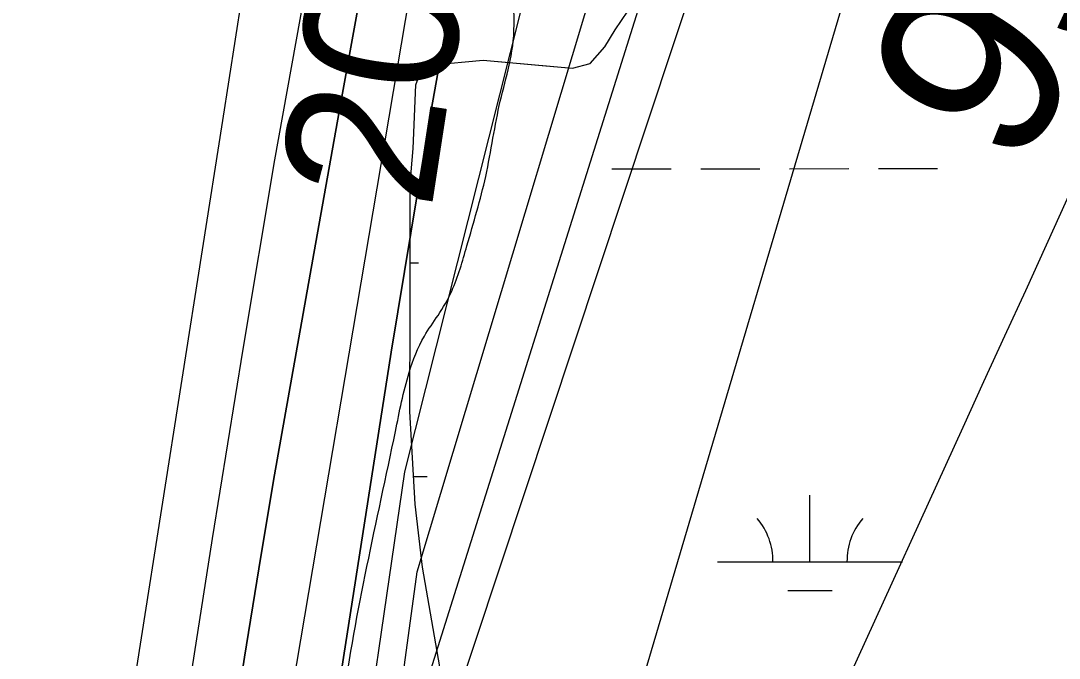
# Model space of a CAD drawing. Extents: x 3297716 to 3335574, y 688621 to 713991.
# Drawn here: x 3324698 to 3325259, y 703306 to 703651 of the extents above; entities that cross this region are included whole.
import ezdxf

# ---------------------------------------------------------------- set-up
doc = ezdxf.new("R2010")
doc.units = 0
for name, color, linetype in [('V-RIVR-EDGE', 7, 'Continuous'), ('V-RIVR-IDEN', 7, 'Continuous'), ('V-SITE-VEGE', 7, 'Continuous'), ('V-SURV-IDEN', 7, 'Continuous'), ('V-TOPO-DPTH', 7, 'Continuous'), ('V-TOPO-MAJR', 7, 'Continuous'), ('V-TOPO-MINR', 7, 'Continuous'), ('V-TOPO-WATR', 7, 'Continuous'), ('V-WETL-SWMP', 7, 'Continuous')]:
    doc.layers.add(name, color=color, linetype=linetype)

msp = doc.modelspace()

# ---------------------------------------------------------------- linework, layer by layer
at = {"layer": 'V-RIVR-EDGE'}
msp.add_spline([(3324700.3, 701692.21), (3324707.78, 701736.4), (3324708.99, 701756.57), (3324710.58, 701771.69), (3324714.89, 701788.35), (3324722.34, 701822.07), (3324727.05, 701846.49), (3324726.7, 701860.46), (3324727.5, 701871.7), (3324731.02, 701883.32), (3324734.93, 701894.95), (3324738.07, 701910.07), (3324740.85, 701935.65), (3324742.08, 701963.57), (3324744.08, 701986.84), (3324750.35, 702014.74), (3324758.19, 702047.69), (3324765.99, 702067.83), (3324770.69, 702085.66), (3324776.59, 702119.38), (3324779, 702151.95), (3324775.93, 702165.53), (3324775.95, 702172.13), (3324776.75, 702182.21), (3324782.22, 702198.09), (3324784.57, 702207.4), (3324787.31, 702220.57), (3324790.84, 702234.91), (3324790.48, 702247.32), (3324788.58, 702261.68), (3324792.88, 702276.4), (3324795.23, 702286.48), (3324796.04, 702301.6), (3324796.1, 702322.16), (3324796.58, 702361.71), (3324797.04, 702388.47), (3324797.08, 702405.53), (3324798.28, 702420.65), (3324800.24, 702428.79), (3324800.25, 702434.22), (3324799.12, 702447.41), (3324799.13, 702452.84), (3324801.49, 702463.69), (3324801.9, 702472.61), (3324804.67, 702494.71), (3324803.17, 702516.82), (3324800.1, 702530.78), (3324799.37, 702550.18), (3324800.98, 702572.28), (3324801.8, 702588.95), (3324801.84, 702605.24), (3324799.92, 702613.39), (3324799.56, 702626.19), (3324799.61, 702646.74), (3324796.53, 702655.67), (3324796.55, 702664.2), (3324795.87, 702699.88), (3324799.07, 702741.75), (3324804.98, 702779.74), (3324812.05, 702815.01), (3324811.68, 702822.77), (3324810.22, 702858.07), (3324812.61, 702884.04), (3324819.67, 702918.15), (3324824.8, 702951.1), (3324831.5, 702996.46), (3324832.33, 703018.17), (3324835.5, 703046.86), (3324839.48, 703086.41), (3324850.1, 703144.94), (3324857.56, 703182.54), (3324864.24, 703218.2), (3324872.54, 703282.56), (3324900.83, 703429.08), (3324908.27, 703460.86), (3324916.46, 703480.61), (3324923.86, 703491.84), (3324931.26, 703505.01), (3324939.47, 703529.42), (3324949.64, 703567.01), (3324957.5, 703607.71), (3324964.97, 703649.19), (3324975.98, 703709.27), (3324982.57, 703710.03), (3324987.24, 703714.67), (3324987.29, 703735.23), (3324987.72, 703753.45), (3324992.41, 703770.12), (3324995.53, 703775.92), (3325004.46, 703777.84), (3325009.5, 703779.38), (3325011.06, 703783.64), (3325012.63, 703791.78), (3325016.97, 703820.47), (3325016.6, 703829), (3325013.93, 703846.07), (3325008.93, 703864.31), (3325004.69, 703873.24), (3325006.26, 703880.61), (3325008.99, 703887.58), (3325017.91, 703888.72), (3325028.38, 703888.31), (3325034.21, 703891.78), (3325035, 703896.82), (3325038.14, 703911.16), (3325044.39, 703929.37), (3325050.24, 703944.48), (3325054.93, 703959.21), (3325054.96, 703971.23), (3325056.93, 703984.8), (3325059.31, 704004.96), (3325061.26, 704009.61), (3325066.7, 704013.08), (3325069.03, 704017.34), (3325072.96, 704034.4), (3325083.15, 704079.75), (3325083.58, 704096.81), (3325081.31, 704118.53), (3325074.39, 704143.37), (3325068.22, 704159.67), (3325067.85, 704164.71), (3325072.94, 704185.64), (3325083.49, 704218.97), (3325091.32, 704246.87), (3325097.94, 704259.26), (3325105.32, 704263.9), (3325113.47, 704263.88), (3325125.09, 704261.52), (3325136.71, 704254.12), (3325147.54, 704241.3), (3325156.81, 704227.7), (3325159.92, 704228.86), (3325160.32, 704235.45), (3325158.78, 704241.66), (3325154.93, 704249.43), (3325146.03, 704261.08), (3325125.54, 704282.85), (3325115.1, 704298.78), (3325109.32, 704312.75), (3325105.86, 704323.62), (3325105.49, 704333.31), (3325105.52, 704342.23), (3325105.54, 704350.38), (3325117.67, 704396.5), (3325125.12, 704427.5), (3325138.44, 704482.15), (3325165.86, 704592.22), (3325178.75, 704632.52), (3325185.01, 704655.38), (3325194.42, 704694.53), (3325194.86, 704714.3), (3325191.4, 704727.5), (3325190.64, 704734.48), (3325194.56, 704751.14), (3325194.6, 704767.82), (3325194.64, 704786.05), (3325194.29, 704801.17), (3325187.35, 704813.99), (3325187.75, 704820.97), (3325189.32, 704827.56), (3325195.54, 704836.07), (3325206.82, 704846.13), (3325216.91, 704852.69), (3325227.03, 704867.41), (3325241.05, 704891.03), (3325252.36, 704914.65), (3325257.03, 704923.18), (3325257.06, 704932.87), (3325257.85, 704940.62), (3325263.31, 704951.47), (3325270.33, 704969.68), (3325273.06, 704976.65), (3325273.5, 704994.49), (3325272.74, 705001.08), (3325268.87, 705005.36), (3325263.85, 705014.68), (3325262.32, 705024.38), (3325261.98, 705041.05), (3325263.97, 705061.6), (3325273.72, 705085.24), (3325279.96, 705100.34), (3325281.94, 705115.08), (3325281.96, 705125.55), (3325280.45, 705139.51), (3325280.47, 705148.82), (3325284.02, 705172.08), (3325289.12, 705198.05), (3325292.67, 705219.76), (3325304.48, 705292.63), (3325310, 705327.13), (3325312.4, 705358.93), (3325312.45, 705379.87), (3325308.65, 705410.9), (3325306.8, 705446.2), (3325306.09, 705471.79), (3325307.72, 705505.53), (3325312.5, 705553.61), (3325315.27, 705577.25), (3325322.71, 705605.93), (3325333.67, 705648.56), (3325336.07, 705678.81), (3325335.76, 705709.83), (3325338.11, 705717.97), (3325344.33, 705722.61), (3325351.71, 705730.73), (3325354.45, 705740.81), (3325361.48, 705759.8), (3325365.38, 705767.93), (3325374.72, 705783.42), (3325382.14, 705800.46), (3325392.69, 705833.01), (3325397.79, 705857.43), (3325405.65, 705900.46), (3325409.65, 705948.15), (3325411.66, 705977.23), (3325415.64, 706019.88), (3325415.73, 706054.39), (3325416.61, 706097.05), (3325414.35, 706125.75), (3325407.46, 706162.61), (3325405.59, 706188.21), (3325405.67, 706223.11), (3325404.23, 706268.1), (3325403.6, 706324.72), (3325403.68, 706356.91), (3325406.04, 706372.8), (3325405.68, 706384.82), (3325408.6, 706464.7), (3325405.61, 706509.7), (3325405.31, 706547.7), (3325405.8, 706587.65), (3325414.09, 706646.57), (3325419.6, 706681.85), (3325425.48, 706706.65), (3325425.91, 706723.33), (3325425.55, 706735.74), (3325420.96, 706761.34), (3325415.97, 706779.58), (3325416.8, 706804.01), (3325418.06, 706840.07), (3325420.8, 706852.87), (3325429, 706876.11), (3325434.86, 706890.06), (3325437.2, 706898.59), (3325437.22, 706906.34), (3325430.7, 706932.73), (3325426.49, 706958.33), (3325428.52, 706993.62), (3325433.24, 707021.92), (3325436.36, 707027.73), (3325439.09, 707035.48), (3325443.79, 707052.91), (3325452, 707078.49), (3325452.4, 707085.86), (3325445.46, 707099.45), (3325437.35, 707116.14), (3325435.45, 707129.72), (3325434.74, 707155.71), (3325437.16, 707193.7), (3325443.57, 707277.07), (3325445.56, 707298.78), (3325449.11, 707321.65), (3325456.53, 707344.9), (3325477.62, 707403.02), (3325488.91, 707421.99), (3325492.05, 707435.56), (3325494.41, 707449.9), (3325499.99, 707510.77), (3325504.69, 707528.99), (3325510.97, 707558.44), (3325513.74, 707580.54), (3325514.6, 707615.05), (3325515.06, 707645.69), (3325512.78, 707664.31), (3325511.29, 707691.07), (3325510.62, 707731.4), (3325506.86, 707780.28), (3325505.38, 707807.04), (3325503.84, 707814.41), (3325499.6, 707822.18), (3325498.83, 707826.83), (3325499.62, 707831.87), (3325502.74, 707838.07), (3325504.7, 707846.6), (3325505.89, 707857.06), (3325504.76, 707870.25), (3325502.46, 707882.67), (3325502.1, 707894.69), (3325503.69, 707910.97), (3325508.38, 707924.92), (3325510.73, 707934.23), (3325511.16, 707950.12), (3325515.88, 707978.03), (3325517.14, 708014.49), (3325518.47, 708082.35), (3325523.26, 708136.63), (3325524.9, 708175.79), (3325523.76, 708185.49), (3325521.07, 708195.19), (3325520.7, 708202.17), (3325521.91, 708220.4), (3325524.66, 708236.29), (3325525.88, 708258), (3325524.78, 708283.99), (3325523.65, 708298.34), (3325523.69, 708311.53), (3325525.67, 708328.2), (3325527.24, 708336.72), (3325526.09, 708343.71), (3325524.97, 708360.39), (3325525, 708373.18), (3325527.36, 708384.04), (3325533.23, 708405.35), (3325534.83, 708427.45), (3325536.05, 708449.17), (3325536.49, 708470.11), (3325539.7, 708514.7), (3325540.9, 708527.88), (3325542.48, 708539.51), (3325543.3, 708557.73), (3325546.49, 708594.57), (3325546.96, 708626.36), (3325549.32, 708639.93), (3325548.17, 708644.2), (3325545.85, 708648.47), (3325545.86, 708653.51), (3325548.66, 708688.02), (3325550.73, 708740.37), (3325553.15, 708777.2), (3325553.62, 708810.55), (3325555.63, 708840.8), (3325554.12, 708855.15), (3325554.92, 708867.17), (3325554.95, 708878.03), (3325555.75, 708890.05), (3325555.01, 708903.62), (3325554.27, 708917.97), (3325554.31, 708931.93), (3325555.13, 708949.38), (3325555.55, 708965.67), (3325554.84, 708992.04), (3325554.1, 709005.23), (3325554.13, 709017.64), (3325556.49, 709028.88), (3325556.91, 709042.06), (3325555.04, 709072.71), (3325556.68, 709106.44), (3325555.98, 709137.47), (3325556.83, 709166.16), (3325556.12, 709196.02), (3325555.4, 709218.52), (3325552.35, 709238.3), (3325550.49, 709270.88), (3325549.74, 709282.13), (3325551.33, 709294.54), (3325557.56, 709306.54), (3325563.01, 709315.45), (3325564.98, 709325.53), (3325565, 709334.06), (3325557.32, 709364.72), (3325551.92, 709377.14), (3325545.73, 709382.97), (3325537.6, 709389.97), (3325534.51, 709396.18), (3325531.82, 709405.89), (3325530.68, 709414.42), (3325530.72, 709429.54), (3325531.15, 709448.16), (3325531.58, 709464.83), (3325538.64, 709496.61), (3325542.17, 709510.95), (3325542.19, 709522.2), (3325536.84, 709554.01), (3325527.22, 709584.67), (3325525.7, 709596.7), (3325525.72, 709604.46), (3325526.53, 709618.8), (3325531.21, 709629.65), (3325532.82, 709653.69), (3325533.26, 709673.08), (3325530.62, 709702.95), (3325522.99, 709752.6), (3325519.17, 709778.98), (3325515.75, 709807.3), (3325515.82, 709833.28), (3325518.26, 709880.98), (3325528.52, 709950.37), (3325530.94, 709991.08), (3325532.21, 710034.9), (3325533.92, 710097.72), (3325535.61, 710155.11), (3325530.24, 710177.62), (3325528.34, 710191.58), (3325528.37, 710205.16), (3325527.63, 710217.96), (3325519.13, 710232.33), (3325503.65, 710246.32), (3325495.15, 710257.98), (3325492.87, 710276.21), (3325489.44, 710303.37), (3325485.24, 710326.26), (3325483.8, 710372.41), (3325479.6, 710398.01), (3325474.23, 710425.56), (3325465.39, 710453.89), (3325460.8, 710481.44), (3325458.95, 710517.51), (3325460.99, 710557.06), (3325466.1, 710586.52), (3325467.31, 710604.36), (3325465.82, 710630.73), (3325464.73, 710658.66), (3325467.54, 710697.43), (3325467.24, 710735.05), (3325466.9, 710752.5), (3325466.93, 710764.91), (3325466.2, 710782.75), (3325467.78, 710796.32), (3325469.74, 710804.84), (3325470.15, 710810.66), (3325469.41, 710826.95), (3325464.45, 710858.76), (3325452.53, 710900.67), (3325442.51, 710926.68), (3325430.16, 710951.53), (3325424.01, 710972.88), (3325423.28, 710991.1), (3325424.88, 711012.43), (3325426.86, 711027.16), (3325426.88, 711034.53), (3325424.97, 711046.94), (3325415.73, 711076.05), (3325402.64, 711111.37), (3325394.19, 711146.69), (3325390.03, 711187.03), (3325385.11, 711239.01), (3325374.1, 711332.49), (3325365.36, 711405.81), (3325354.44, 711537.69), (3325349.9, 711583.07), (3325345.01, 711646.3), (3325338.88, 711676.95), (3325338.15, 711695.57), (3325338.18, 711705.65), (3325337.05, 711718.84), (3325330.51, 711741.73), (3325317.82, 711782.48), (3325303.19, 711828.28), (3325297.43, 711850.4), (3325295.54, 711868.63), (3325290.26, 711932.24), (3325286.93, 711996.24), (3325287.08, 712055.19), (3325286.35, 712073.41), (3325282.53, 712096.3), (3325276, 712124.24), (3325270.24, 712146.36), (3325270.26, 712154.5), (3325274.54, 712159.92), (3325277.27, 712165.35), (3325277.67, 712171.16), (3325277.31, 712181.63), (3325276.55, 712187.45), (3325275.01, 712195.21), (3325271.97, 712208.08)], degree=3, dxfattribs=at)
at = {"layer": 'V-SITE-VEGE'}
msp.add_lwpolyline([(3324931.37, 703264.44), (3324915.45, 703355.65), (3324911.45, 703389.82), (3324908.67, 703439.93), (3324908.86, 703493.91), (3324908.82, 703563.15), (3324910.4, 703582.08), (3324911.87, 703616.56), (3324914.12, 703622.84), (3324920.97, 703627.32), (3324948.32, 703629.9), (3324996.59, 703625.45), (3325006.09, 703628.09), (3325013.89, 703637.09), (3325019.54, 703646.23), (3325026.48, 703656.37)], dxfattribs=at)
at = {"layer": 'V-TOPO-DPTH'}
for points in [[(3324821.04, 702283.58), (3324882.96, 703120.64), (3324884.36, 703137.49), (3324885.97, 703154.33), (3324887.89, 703171.12), (3324890.02, 703187.9), (3324912.54, 703353.19), (3325171.59, 704214.94)], [(3324710.04, 702043.78), (3324720.8, 702110.86), (3324738.33, 702219.78), (3324740.28, 702232.4), (3324742.13, 702245.04), (3324743.82, 702257.7), (3324745.4, 702270.38), (3324802.67, 702753.02), (3324810.64, 702820.51), (3324818.54, 702888), (3324826.35, 702955.5), (3324834.11, 703023.01), (3324841.59, 703088.54), (3324845.77, 703123.26), (3324850.24, 703157.93), (3324855.14, 703192.55), (3324860.33, 703227.13), (3324898.6, 703472.01), (3324920.01, 703601.64), (3324942.94, 703731)], [(3324942.94, 703731), (3324920.01, 703601.64), (3324898.6, 703472.01), (3324860.33, 703227.13), (3324855.14, 703192.55), (3324850.24, 703157.93), (3324845.77, 703123.26), (3324841.59, 703088.54), (3324834.11, 703023.01), (3324826.35, 702955.5), (3324818.54, 702888), (3324810.64, 702820.51), (3324802.67, 702753.02), (3324745.4, 702270.38), (3324743.82, 702257.7), (3324742.13, 702245.04), (3324740.28, 702232.4), (3324738.33, 702219.78), (3324720.8, 702110.86), (3324710.04, 702043.78)], [(3324603.97, 702055.83), (3324610.39, 702105.92), (3324616.69, 702156.02), (3324627.67, 702244.61), (3324628.38, 702250.43), (3324629.1, 702256.25), (3324629.8, 702262.07), (3324630.5, 702267.9), (3324710.15, 702932.98), (3324714.93, 702972.37), (3324719.81, 703011.75), (3324724.81, 703051.11), (3324729.91, 703090.46), (3324735.23, 703129.78), (3324740.74, 703169.07), (3324746.56, 703208.32), (3324752.58, 703247.54), (3324807.6, 703597.12), (3324824.7, 703707.35)], [(3324603.97, 702055.83), (3324610.39, 702105.92), (3324616.69, 702156.02), (3324627.67, 702244.61), (3324628.38, 702250.43), (3324629.1, 702256.25), (3324629.8, 702262.07), (3324630.5, 702267.9), (3324710.15, 702932.98), (3324714.93, 702972.37), (3324719.81, 703011.75), (3324724.81, 703051.11), (3324729.91, 703090.46), (3324735.23, 703129.78), (3324740.74, 703169.07), (3324746.56, 703208.32), (3324752.58, 703247.54), (3324807.6, 703597.12), (3324824.7, 703707.35)], [(3324886.24, 703689.67), (3324871.22, 703605.99), (3324856.24, 703522.29), (3324843.36, 703450.26), (3324835.03, 703402.55), (3324826.97, 703354.8), (3324819.31, 703306.97), (3324811.91, 703259.11), (3324800.82, 703185.29), (3324799.22, 703174.3), (3324797.68, 703163.3), (3324796.23, 703152.28), (3324794.85, 703141.26), (3324733.28, 702632.79), (3324725.53, 702569.08), (3324717.73, 702505.37), (3324709.86, 702441.67), (3324701.95, 702377.98), (3324694.59, 702319.02), (3324690.26, 702284.82), (3324685.85, 702250.63), (3324681.31, 702216.45), (3324676.69, 702182.29), (3324600.84, 701629.13)], [(3324886.24, 703689.67), (3324871.22, 703605.99), (3324856.24, 703522.29), (3324843.36, 703450.26), (3324835.03, 703402.55), (3324826.97, 703354.8), (3324819.31, 703306.97), (3324811.91, 703259.11), (3324800.82, 703185.29), (3324799.22, 703174.3), (3324797.68, 703163.3), (3324796.23, 703152.28), (3324794.85, 703141.26), (3324733.28, 702632.79), (3324725.53, 702569.08), (3324717.73, 702505.37), (3324709.86, 702441.67), (3324701.95, 702377.98), (3324694.59, 702319.02), (3324690.26, 702284.82), (3324685.85, 702250.63), (3324681.31, 702216.45), (3324676.69, 702182.29), (3324600.84, 701629.13)]]:
    msp.add_lwpolyline(points, dxfattribs=at)
at = {"layer": 'V-TOPO-MAJR'}
msp.add_lwpolyline([(3324775.01, 701526.37), (3324878.28, 702157.15), (3324884.01, 702193.77), (3324889.4, 702230.44), (3324894.27, 702267.19), (3324898.81, 702303.98), (3324903.51, 702344.51), (3324909.97, 702401.62), (3324916.22, 702458.76), (3324922.13, 702515.93), (3324927.83, 702573.12), (3324979.64, 703108.91), (3325316.62, 704249.06)], dxfattribs=at)
at = {"layer": 'V-TOPO-MINR'}
for points in [[(3324718.51, 701933.39), (3324765.01, 702183.53), (3324770.13, 702212.65), (3324774.86, 702241.83), (3324779.01, 702271.1), (3324782.78, 702300.43), (3324796.76, 702418.51), (3324806.88, 702506.96), (3324816.55, 702595.46), (3324825.54, 702684.03), (3324834.07, 702772.65), (3324864.91, 703106.34), (3324867.39, 703131.15), (3324870.14, 703155.93), (3324873.26, 703180.66), (3324876.64, 703205.36), (3324905.86, 703407.19), (3325122.57, 704267.9)], [(3324821.04, 702283.58), (3324882.96, 703120.64), (3324884.36, 703137.49), (3324885.97, 703154.33), (3324887.89, 703171.12), (3324890.02, 703187.9), (3324912.54, 703353.19), (3325171.59, 704214.94)], [(3324808.72, 702053.5), (3324818.41, 702114.14), (3324833.53, 702215.77), (3324834.88, 702225.73), (3324836.06, 702235.71), (3324837, 702245.71), (3324837.76, 702255.74), (3324849.62, 702442.57), (3324856.27, 702546.02), (3324863.05, 702649.46), (3324870, 702752.89), (3324877.07, 702856.32), (3324896.12, 703131.59), (3324896.97, 703142.36), (3324897.97, 703153.11), (3324899.18, 703163.84), (3324900.53, 703174.56), (3324915.93, 703287.58), (3325196.66, 704181.13)], [(3324811.59, 701933.82), (3324849.62, 702195.26), (3324852.17, 702214.56), (3324854.38, 702233.89), (3324856.09, 702253.27), (3324857.47, 702272.68), (3324890.74, 702849.43), (3324893.71, 702899.86), (3324896.76, 702950.28), (3324899.92, 703000.69), (3324903.17, 703051.1), (3324909.16, 703142.54), (3324909.51, 703147.22), (3324909.94, 703151.89), (3324910.45, 703156.55), (3324911.04, 703161.21), (3324918.1, 703213.04), (3324920.5, 703228.5), (3324923.29, 703243.89), (3324926.65, 703259.17), (3324930.39, 703274.37), (3325225.08, 704163.06)], [(3324603.97, 702055.83), (3324610.39, 702105.92), (3324616.69, 702156.02), (3324627.67, 702244.61), (3324628.38, 702250.43), (3324629.1, 702256.25), (3324629.8, 702262.07), (3324630.5, 702267.9), (3324710.15, 702932.98), (3324714.93, 702972.37), (3324719.81, 703011.75), (3324724.81, 703051.11), (3324729.91, 703090.46), (3324735.23, 703129.78), (3324740.74, 703169.07), (3324746.56, 703208.32), (3324752.58, 703247.54), (3324807.6, 703597.12), (3324824.7, 703707.35)], [(3325136.77, 703274.46), (3325141.17, 703285.16), (3325145.8, 703295.78), (3325207.59, 703431.39), (3325218.83, 703456.05), (3325230.09, 703480.71), (3325241.37, 703505.35), (3325252.66, 703529.99), (3325263.77, 703554.71), (3325274.6, 703579.54), (3325285.04, 703604.54), (3325295.22, 703629.66), (3325327.13, 703710.31)], [(3324600.84, 701629.13), (3324676.69, 702182.29), (3324681.31, 702216.45), (3324685.85, 702250.63), (3324690.26, 702284.82), (3324694.59, 702319.02), (3324701.95, 702377.98), (3324709.86, 702441.67), (3324717.73, 702505.37), (3324725.53, 702569.08), (3324733.28, 702632.79), (3324794.85, 703141.26), (3324796.23, 703152.28), (3324797.68, 703163.3), (3324799.22, 703174.3), (3324800.82, 703185.29), (3324811.91, 703259.11), (3324819.31, 703306.97), (3324826.97, 703354.8), (3324835.03, 703402.55), (3324843.36, 703450.26), (3324856.24, 703522.29), (3324871.22, 703605.99), (3324886.24, 703689.67)], [(3324731.43, 702374.87), (3324817.9, 703118.9), (3324818.74, 703125.88), (3324819.61, 703132.85), (3324820.53, 703139.81), (3324821.49, 703146.77), (3324822.5, 703153.72), (3324823.55, 703160.67), (3324824.65, 703167.6), (3324825.79, 703174.53), (3324912.68, 703689.76)], [(3324595.11, 701784.1), (3324651.45, 702214.56), (3324653.97, 702234.05), (3324656.47, 702253.54), (3324658.92, 702273.03), (3324661.34, 702292.53), (3324693.66, 702555.28), (3324706.24, 702657.1), (3324718.87, 702758.92), (3324731.6, 702860.73), (3324744.4, 702962.53), (3324763.84, 703116.7), (3324767.07, 703141.39), (3324770.43, 703166.06), (3324774.02, 703190.7), (3324777.74, 703215.31), (3324802.01, 703371.16), (3324818.52, 703473.59), (3324835.75, 703575.9), (3324854.05, 703678.02)]]:
    msp.add_lwpolyline(points, dxfattribs=at)
at = {"layer": 'V-TOPO-WATR'}
msp.add_lwpolyline([(3324710.04, 702043.78), (3324720.8, 702110.86), (3324738.33, 702219.78), (3324740.28, 702232.4), (3324742.13, 702245.04), (3324743.82, 702257.7), (3324745.4, 702270.38), (3324802.67, 702753.02), (3324810.64, 702820.51), (3324818.54, 702888), (3324826.35, 702955.5), (3324834.11, 703023.01), (3324841.59, 703088.54), (3324845.77, 703123.26), (3324850.24, 703157.93), (3324855.14, 703192.55), (3324860.33, 703227.13), (3324898.6, 703472.01), (3324920.01, 703601.64), (3324942.94, 703731)], dxfattribs=at)
at = {"layer": 'V-WETL-SWMP'}
for p, q in [((3325017.79, 703571.06), (3325049.79, 703571.08)), ((3325065.79, 703571.1), (3325097.79, 703571.12)), ((3325113.79, 703571.14), (3325145.79, 703571.16)), ((3325161.79, 703571.18), (3325193.79, 703571.2)), ((3324908.85, 703520.22), (3324913.24, 703520.23)), ((3324910.62, 703404.79), (3324917.93, 703404.8)), ((3325124.81, 703358.54), (3325124.78, 703394.54)), ((3325074.81, 703358.5), (3325174.81, 703358.58)), ((3325112.82, 703343.1), (3325136.82, 703343.12))]:
    msp.add_line(p, q, dxfattribs=at)
msp.add_lwpolyline([(3324931.37, 703264.44), (3324915.45, 703355.65), (3324911.45, 703389.82), (3324908.67, 703439.93), (3324908.86, 703493.91), (3324908.83, 703563.15), (3324910.4, 703582.08), (3324911.87, 703616.57), (3324914.12, 703622.84), (3324920.97, 703627.32), (3324948.32, 703629.9), (3324980.18, 703626.92), (3324996.59, 703625.45), (3325006.09, 703628.08), (3325013.89, 703637.09), (3325019.54, 703646.23), (3325026.48, 703656.37)], dxfattribs=at)
for centre, start, end in [((3325069.57, 703358.97), 359.2762, 40.8199), ((3325180.05, 703359.06), 139.2762, 180.8199)]:
    msp.add_arc(centre, 35.25, start, end, dxfattribs=at)

# ---------------------------------------------------------------- texts
at = {"layer": 'V-RIVR-IDEN'}
msp.add_text('2012', height=83, rotation=81.2707, dxfattribs=at).set_placement((3324920.1, 703547.94))
at = {"layer": 'V-SURV-IDEN'}
msp.add_text('95+86.1', height=100, rotation=58.2867, dxfattribs=at).set_placement((3325235.51, 703567.74))

doc.saveas('drawing.dxf')
